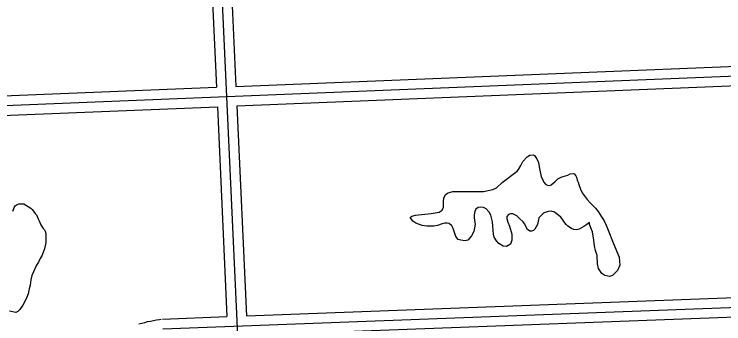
# Model space of a CAD drawing. Extents: x 3313442 to 3351311, y 721974 to 747360.
# Drawn here: x 3330838 to 3331934, y 733774 to 734253 of the extents above; entities that cross this region are included whole.
import ezdxf

# ---------------------------------------------------------------- set-up
doc = ezdxf.new("R2010")
doc.units = 0
doc.layers.add('V-ROAD-CNTR', color=7, linetype='Continuous')
doc.layers.add('V-SITE-VEGE', color=7, linetype='Continuous')

msp = doc.modelspace()

# ---------------------------------------------------------------- linework, layer by layer
at = {"layer": 'V-ROAD-CNTR'}
for points in [[(3331132.6, 734852.3), (3331203.7, 733308.4)], [(3331134.7, 734480.3), (3331150.4, 734139.5)], [(3331164.7, 734481.5), (3331180.4, 734140.7)], [(3329807.9, 734070), (3334682.5, 734267.8)], [(3331180.4, 734140.7), (3332702.3, 734202.5)], [(3331181.8, 734110.7), (3332703.7, 734172.5)], [(3329807.3, 734085), (3331150.4, 734139.5)], [(3329808.5, 734055), (3331151.8, 734109.5)], [(3331151.8, 734109.5), (3331166.7, 733785)], [(3331181.8, 734110.7), (3331196.7, 733786.1)], [(3331067.4, 733766.3), (3332953.9, 733837.2), (3334855.5, 733914.2)], [(3331196.7, 733786.1), (3332718.6, 733843.3)], [(3331198.1, 733756.2), (3332720, 733813.4)], [(3331030.6, 733773.8), (3331035.1, 733775.1), (3331039.6, 733776.2), (3331044.1, 733777.3), (3331048.7, 733778.2), (3331053.2, 733779.1), (3331057.8, 733780), (3331062.4, 733780.7), (3331065.3, 733781.1)], [(3331066.9, 733781.2), (3331166.7, 733785)]]:
    msp.add_lwpolyline(points, dxfattribs=at)
at = {"layer": 'V-SITE-VEGE'}
for points in [[(3331591.5, 733992.4), (3331614.9, 734010), (3331616.9, 734012.7), (3331620.2, 734018.5), (3331623.5, 734024.6), (3331630.1, 734032), (3331634.2, 734034.7), (3331639.4, 734035.3), (3331641.3, 734033.9), (3331643.8, 734030.9), (3331644.9, 734028.9), (3331647.7, 734023.2), (3331648.8, 734016.6), (3331650.7, 734006.4), (3331652, 734001.4), (3331654.8, 733995.1), (3331655.3, 733993.2), (3331658.9, 733989.3), (3331661.6, 733988), (3331664.4, 733987.9), (3331667.1, 733988.8), (3331672.9, 733993.2), (3331677.3, 733997.8), (3331682.5, 734000.8), (3331685.8, 734001.4), (3331692.7, 734003.9), (3331696.3, 734005.5), (3331701, 734006.3), (3331702.9, 734005.5), (3331705.1, 734002.7), (3331706.5, 734000.5), (3331707.6, 733996.1), (3331708.7, 733993.1), (3331709.7, 733989.3), (3331712.5, 733981.8), (3331715.2, 733976.6), (3331719.6, 733970), (3331722.6, 733966.2), (3331727.3, 733960.7), (3331730.3, 733957.6), (3331735.8, 733952.7), (3331739.7, 733947.4), (3331745.1, 733939.5), (3331749, 733933.1), (3331752.3, 733926.3), (3331756.1, 733916.1), (3331762.1, 733901.8), (3331768.2, 733886.9), (3331772, 733877), (3331773.1, 733864.4), (3331769.5, 733856.1), (3331762.1, 733848.5), (3331757.4, 733846.8), (3331750, 733848.5), (3331745.3, 733851.5), (3331740.1, 733859.2), (3331738.7, 733866.6), (3331738.2, 733879.3), (3331735.7, 733887), (3331734.1, 733894.7), (3331733, 733903.2), (3331731.1, 733916.1), (3331728.4, 733922.2), (3331726.2, 733927.7), (3331726.4, 733930.4), (3331722.3, 733927.4)], [(3331722.3, 733927.4), (3331717.9, 733924.4), (3331710.5, 733920.3), (3331706.4, 733919.2), (3331702, 733919.7), (3331698.4, 733921.1), (3331693.2, 733924.7), (3331690.4, 733927.4), (3331686.9, 733932.1), (3331685.2, 733934.9), (3331682.2, 733938.7), (3331679.2, 733941.5), (3331674.8, 733944.5), (3331672.6, 733946.4), (3331667.4, 733948.1), (3331662.7, 733947.3), (3331656.6, 733945.3), (3331654.7, 733944.3), (3331648.4, 733937.7), (3331647.3, 733932.4), (3331645.9, 733927.5), (3331642, 733920.4), (3331639.8, 733917.9), (3331637.1, 733917.1), (3331634.1, 733917.3), (3331630.5, 733919.8), (3331626.1, 733928.6), (3331623.9, 733931.6), (3331618.4, 733936.9), (3331614, 733940.7), (3331608, 733943.8), (3331604.4, 733943.8), (3331601.4, 733942.9), (3331598.9, 733939.9), (3331598.9, 733936.9), (3331600.3, 733931.1), (3331602.7, 733925.1), (3331606.3, 733912.4), (3331606.3, 733903.1), (3331604.4, 733896.8), (3331598.3, 733893.2), (3331593.1, 733893.7), (3331586.2, 733897.9), (3331582.9, 733902.3), (3331579.1, 733908.1), (3331578, 733912.7), (3331577.2, 733924.6), (3331576.4, 733931.4), (3331574.2, 733941.6), (3331571.4, 733946.3), (3331566.8, 733951.8), (3331562.9, 733953.7), (3331557.7, 733954.3), (3331554.7, 733953.7), (3331551.1, 733951), (3331549.2, 733947.7), (3331548.1, 733942.5), (3331548.3, 733938.3), (3331549.1, 733933.7), (3331549.7, 733927.9), (3331547.7, 733916.6), (3331544.4, 733909.7), (3331538.4, 733903.2), (3331534.5, 733902.1), (3331527.9, 733903.2), (3331523.8, 733904.5), (3331520, 733909), (3331518.6, 733913.6), (3331515.9, 733921.3), (3331513.9, 733925.2), (3331509.6, 733928.8), (3331506.8, 733929.6), (3331503.2, 733929.3), (3331499.1, 733928.5), (3331491.7, 733925.8), (3331485.9, 733924.7), (3331475.5, 733925), (3331468, 733925.8), (3331458.1, 733929.4), (3331453.5, 733932.4), (3331449.6, 733938.2), (3331452.1, 733940.1), (3331457.9, 733942), (3331482.1, 733944.5), (3331487.9, 733945.3), (3331494.5, 733946.6), (3331499.1, 733949.4), (3331501.1, 733954.1), (3331501.1, 733957.9), (3331500.8, 733963.7), (3331501.4, 733968.1), (3331504.1, 733973.8), (3331508, 733976.6), (3331515.4, 733978.5), (3331533.2, 733978.5), (3331542.6, 733978.2), (3331552.8, 733978.2), (3331562.9, 733978.4), (3331577, 733981.5), (3331583, 733984.2), (3331591.5, 733992.4)], [(3330835.8, 733948), (3330838.6, 733954.6), (3330839.9, 733956.5), (3330842.7, 733958.4), (3330845.4, 733959.2), (3330853.1, 733959.2), (3330863.9, 733952.9), (3330866, 733950.7), (3330867.7, 733948.2), (3330870.7, 733944.6), (3330872.6, 733942.2), (3330875.4, 733936.1), (3330876.5, 733933.1), (3330879.2, 733926.8), (3330882.8, 733921.5), (3330884.7, 733919.1), (3330885.8, 733916.9), (3330886.9, 733913.3), (3330886.9, 733899.5), (3330884.7, 733889.9), (3330883.6, 733885.5), (3330881.1, 733879.8), (3330878.3, 733875.1), (3330875.6, 733869.3), (3330872.8, 733864.7), (3330865.6, 733848.4), (3330863.7, 733841.8), (3330862.9, 733833.9), (3330861.5, 733827.8), (3330859.6, 733820.4), (3330857.6, 733814.9), (3330854.3, 733807.2), (3330851.6, 733802.6), (3330846.9, 733796), (3330843.6, 733792.7), (3330840.6, 733791.3), (3330830.9, 733793.5)]]:
    msp.add_lwpolyline(points, dxfattribs=at)

doc.saveas('drawing.dxf')
